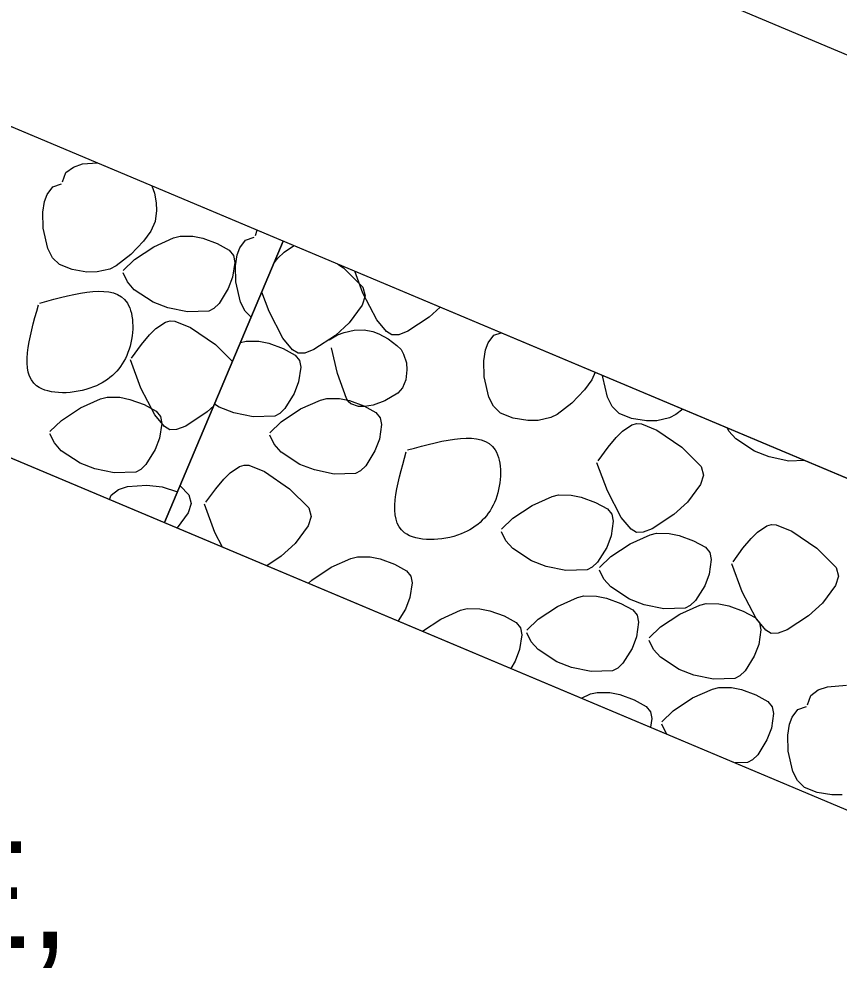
# Model space of a CAD drawing. Extents: x 3 to 3592, y -602 to 1171.
# Drawn here: x 2796.43 to 2823.27, y -281.48 to -250.42 of the extents above; entities that cross this region are included whole.
import ezdxf

# ---------------------------------------------------------------- set-up
doc = ezdxf.new("R2010")
doc.units = 0
doc.layers.add('2', color=7, linetype='Continuous')
doc.layers.add('3', color=7, linetype='Continuous')

msp = doc.modelspace()

# ---------------------------------------------------------------- linework, layer by layer
at = {"layer": '2'}
for p, q in [((2831.922, -255.129), (2816.821, -248.771)), ((2801.196, -266.901), (2805.077, -257.684))]:
    msp.add_line(p, q, dxfattribs=at)
for points in [[(2764.046, -240.408), (2826.966, -266.901), (2872.927, -266.901), (2935.846, -240.408)], [(2797.967, -255.444), (2798.209, -255.262)], [(2798.209, -255.262), (2798.503, -255.162)], [(2798.503, -255.162), (2798.994, -255.124)], [(2797.857, -255.749), (2797.967, -255.444)], [(2797.349, -256.156), (2797.54, -255.907)], [(2797.54, -255.907), (2797.816, -255.809)], [(2800.772, -255.872), (2800.866, -256.114)], [(2797.267, -256.386), (2797.349, -256.156)], [(2800.866, -256.114), (2800.923, -256.434)], [(2797.209, -256.744), (2797.267, -256.386)], [(2800.923, -256.434), (2800.932, -256.684)], [(2797.22, -257.267), (2797.209, -256.744)], [(2800.932, -256.684), (2800.882, -257.047)], [(2777.446, -256.901), (2824.946, -276.901), (2874.946, -276.901), (2922.446, -256.901)], [(2800.882, -257.047), (2800.745, -257.364)], [(2797.375, -257.93), (2797.22, -257.267)], [(2800.745, -257.364), (2800.508, -257.687)], [(2804.165, -257.5), (2804.227, -257.327)], [(2800.508, -257.687), (2800.089, -258.128)], [(2800.839, -257.87), (2801.49, -257.577)], [(2801.49, -257.577), (2801.703, -257.524)], [(2801.703, -257.524), (2802.119, -257.528)], [(2802.119, -257.528), (2802.444, -257.595)], [(2802.444, -257.595), (2802.914, -257.767)], [(2802.914, -257.767), (2803.308, -257.981)], [(2803.658, -257.908), (2803.848, -257.658)], [(2803.848, -257.658), (2804.125, -257.561)], [(2797.529, -258.231), (2797.375, -257.93)], [(2800.21, -258.287), (2800.839, -257.87)], [(2803.308, -257.981), (2803.448, -258.158)], [(2803.575, -258.137), (2803.658, -257.908)], [(2804.9, -258.248), (2805.105, -258.044)], [(2805.105, -258.044), (2805.416, -257.836)], [(2805.416, -257.836), (2805.429, -257.833)], [(2797.756, -258.455), (2797.529, -258.231)], [(2800.089, -258.128), (2799.614, -258.495)], [(2799.834, -258.647), (2800.21, -258.287)], [(2803.491, -258.382), (2803.422, -258.862)], [(2803.448, -258.158), (2803.491, -258.382)], [(2803.518, -258.495), (2803.575, -258.137)], [(2804.776, -258.398), (2804.9, -258.248)], [(2798.166, -258.621), (2797.756, -258.455)], [(2798.654, -258.701), (2798.166, -258.621)], [(2798.988, -258.696), (2798.654, -258.701)], [(2799.406, -258.6), (2798.988, -258.696)], [(2799.614, -258.495), (2799.406, -258.6)], [(2799.98, -259.022), (2799.834, -258.728)], [(2803.528, -259.019), (2803.518, -258.495)], [(2806.866, -258.438), (2807.051, -258.565)], [(2807.051, -258.565), (2807.683, -259.193)], [(2807.686, -259.395), (2807.416, -258.67)], [(2800.204, -259.28), (2799.98, -259.022)], [(2803.422, -258.862), (2803.278, -259.241)], [(2803.683, -259.681), (2803.528, -259.019)], [(2800.821, -259.683), (2800.204, -259.28)], [(2803.278, -259.241), (2802.976, -259.728)], [(2804.613, -259.995), (2804.374, -259.353)], [(2807.683, -259.193), (2807.757, -259.478)], [(2807.757, -259.478), (2807.661, -259.781)], [(2808.139, -260.264), (2807.686, -259.395)], [(2801.3, -259.867), (2800.821, -259.683)], [(2801.94, -260.002), (2801.3, -259.867)], [(2802.641, -259.98), (2801.94, -260.002)], [(2802.807, -259.893), (2802.641, -259.98)], [(2802.976, -259.728), (2802.807, -259.893)], [(2803.837, -259.982), (2803.683, -259.681)], [(2804.029, -260.172), (2803.837, -259.982)], [(2807.661, -259.781), (2807.233, -260.36)], [(2810.212, -259.847), (2809.857, -260.173)], [(2805.066, -260.864), (2804.613, -259.995)], [(2808.459, -260.649), (2808.139, -260.264)], [(2809.857, -260.173), (2809.153, -260.635)], [(2800.706, -260.753), (2800.911, -260.549)], [(2800.911, -260.549), (2801.222, -260.341)], [(2801.222, -260.341), (2801.377, -260.298)], [(2801.377, -260.298), (2801.53, -260.305)], [(2801.53, -260.305), (2802.041, -260.51)], [(2802.041, -260.51), (2802.858, -261.07)], [(2807.233, -260.36), (2806.783, -260.773)], [(2807.074, -260.675), (2807.404, -260.606)], [(2807.404, -260.606), (2807.729, -260.593)], [(2807.729, -260.593), (2808.006, -260.641)], [(2800.442, -261.073), (2800.706, -260.753)], [(2805.386, -261.249), (2805.066, -260.864)], [(2806.783, -260.773), (2806.08, -261.235)], [(2806.578, -260.917), (2806.857, -260.757)], [(2806.857, -260.757), (2807.074, -260.675)], [(2808.006, -260.641), (2808.21, -260.717)], [(2808.21, -260.717), (2808.508, -260.885)], [(2808.635, -260.755), (2808.459, -260.649)], [(2808.508, -260.885), (2808.799, -261.098)], [(2808.856, -260.749), (2808.635, -260.755)], [(2809.153, -260.635), (2808.856, -260.749)], [(2811.781, -261.018), (2811.972, -260.768)], [(2811.972, -260.768), (2812.205, -260.686)], [(2800.116, -261.517), (2800.442, -261.073)], [(2802.858, -261.07), (2803.417, -261.626)], [(2803.679, -261.005), (2803.863, -260.959)], [(2803.863, -260.959), (2804.278, -260.963)], [(2804.278, -260.963), (2804.604, -261.031)], [(2804.604, -261.031), (2805.073, -261.202)], [(2805.073, -261.202), (2805.467, -261.416)], [(2806.857, -262.023), (2806.659, -261.179)], [(2808.799, -261.098), (2808.932, -261.237)], [(2811.698, -261.247), (2811.781, -261.018)], [(2805.562, -261.354), (2805.386, -261.249)], [(2805.467, -261.416), (2805.607, -261.593)], [(2805.782, -261.349), (2805.562, -261.354)], [(2806.08, -261.235), (2805.782, -261.349)], [(2808.932, -261.237), (2809.019, -261.382)], [(2809.019, -261.382), (2809.108, -261.671)], [(2811.641, -261.606), (2811.698, -261.247)], [(2800.419, -262.5), (2800.076, -261.577)], [(2805.65, -261.817), (2805.581, -262.297)], [(2805.607, -261.593), (2805.65, -261.817)], [(2809.108, -261.671), (2809.127, -261.899)], [(2811.652, -262.129), (2811.641, -261.606)], [(2807.143, -262.835), (2806.857, -262.023)], [(2809.127, -261.899), (2809.089, -262.226)], [(2811.807, -262.791), (2811.652, -262.129)], [(2815.281, -261.981), (2815.176, -262.226)], [(2815.533, -262.136), (2815.531, -262.087)], [(2815.688, -262.799), (2815.533, -262.136)], [(2805.581, -262.297), (2805.438, -262.676)], [(2809.089, -262.226), (2808.981, -262.492)], [(2815.176, -262.226), (2814.939, -262.549)], [(2800.872, -263.369), (2800.419, -262.5)], [(2805.438, -262.676), (2805.135, -263.163)], [(2808.83, -262.66), (2808.405, -262.919)], [(2808.981, -262.492), (2808.83, -262.66)], [(2814.939, -262.549), (2814.521, -262.989)], [(2798.448, -263.141), (2799.099, -262.847)], [(2799.099, -262.847), (2799.312, -262.794)], [(2799.312, -262.794), (2799.727, -262.798)], [(2799.727, -262.798), (2800.053, -262.866)], [(2800.053, -262.866), (2800.522, -263.037)], [(2800.522, -263.037), (2800.916, -263.251)], [(2802.805, -263.08), (2802.59, -263.278)], [(2802.98, -263.119), (2802.83, -263.02)], [(2805.641, -263.181), (2806.292, -262.887)], [(2806.292, -262.887), (2806.505, -262.834)], [(2806.505, -262.834), (2806.921, -262.838)], [(2806.921, -262.838), (2807.246, -262.906)], [(2807.205, -262.94), (2807.143, -262.835)], [(2807.294, -263.016), (2807.205, -262.94)], [(2807.246, -262.906), (2807.715, -263.077)], [(2807.538, -263.095), (2807.294, -263.016)], [(2807.715, -263.077), (2808.109, -263.291)], [(2808.022, -263.052), (2807.736, -263.098)], [(2808.405, -262.919), (2808.022, -263.052)], [(2811.96, -263.092), (2811.807, -262.791)], [(2814.521, -262.989), (2814.045, -263.357)], [(2815.841, -263.1), (2815.688, -262.799)], [(2797.818, -263.558), (2798.448, -263.141)], [(2801.192, -263.754), (2800.872, -263.369)], [(2800.916, -263.251), (2801.057, -263.429)], [(2802.59, -263.278), (2801.886, -263.74)], [(2803.459, -263.302), (2802.98, -263.119)], [(2804.099, -263.437), (2803.459, -263.302)], [(2804.966, -263.329), (2804.8, -263.415)], [(2805.135, -263.163), (2804.966, -263.329)], [(2805.012, -263.598), (2805.641, -263.181)], [(2807.736, -263.098), (2807.538, -263.095)], [(2808.109, -263.291), (2808.25, -263.468)], [(2812.187, -263.316), (2811.96, -263.092)], [(2812.598, -263.483), (2812.187, -263.316)], [(2814.045, -263.357), (2813.838, -263.462)], [(2816.068, -263.324), (2815.841, -263.1)], [(2816.479, -263.49), (2816.068, -263.324)], [(2817.926, -263.364), (2817.719, -263.469)], [(2818.152, -263.19), (2817.926, -263.364)], [(2797.443, -263.918), (2797.818, -263.558)], [(2801.1, -263.652), (2801.03, -264.132)], [(2801.057, -263.429), (2801.1, -263.652)], [(2804.8, -263.415), (2804.099, -263.437)], [(2804.636, -263.957), (2805.012, -263.598)], [(2808.293, -263.692), (2808.224, -264.172)], [(2808.25, -263.468), (2808.293, -263.692)], [(2813.085, -263.563), (2812.598, -263.483)], [(2813.42, -263.557), (2813.085, -263.563)], [(2813.838, -263.462), (2813.42, -263.557)], [(2816.18, -263.91), (2816.491, -263.703)], [(2816.966, -263.57), (2816.479, -263.49)], [(2816.491, -263.703), (2816.646, -263.659)], [(2816.646, -263.659), (2816.798, -263.666)], [(2816.798, -263.666), (2817.309, -263.871)], [(2817.301, -263.565), (2816.966, -263.57)], [(2817.719, -263.469), (2817.301, -263.565)], [(2797.588, -264.293), (2797.443, -263.999)], [(2801.369, -263.86), (2801.192, -263.754)], [(2801.589, -263.854), (2801.369, -263.86)], [(2801.886, -263.74), (2801.589, -263.854)], [(2815.975, -264.114), (2816.18, -263.91)], [(2817.309, -263.871), (2818.126, -264.431)], [(2819.662, -263.904), (2819.613, -263.805)], [(2819.887, -264.162), (2819.662, -263.904)], [(2797.813, -264.55), (2797.588, -264.293)], [(2801.03, -264.132), (2800.887, -264.511)], [(2804.782, -264.332), (2804.636, -264.038)], [(2805.006, -264.59), (2804.782, -264.332)], [(2808.224, -264.172), (2808.08, -264.551)], [(2815.71, -264.434), (2815.975, -264.114)], [(2820.503, -264.565), (2819.887, -264.162)], [(2798.429, -264.954), (2797.813, -264.55)], [(2800.887, -264.511), (2800.584, -264.999)], [(2805.623, -264.994), (2805.006, -264.59)], [(2808.08, -264.551), (2807.777, -265.038)], [(2815.385, -264.878), (2815.71, -264.434)], [(2818.126, -264.431), (2818.757, -265.06)], [(2820.982, -264.749), (2820.503, -264.565)], [(2798.908, -265.137), (2798.429, -264.954)], [(2815.687, -265.861), (2815.344, -264.938)], [(2821.623, -264.884), (2820.982, -264.749)], [(2822.138, -264.868), (2821.623, -264.884)], [(2799.549, -265.272), (2798.908, -265.137)], [(2800.25, -265.251), (2799.549, -265.272)], [(2800.416, -265.164), (2800.25, -265.251)], [(2800.584, -264.999), (2800.416, -265.164)], [(2803.336, -265.268), (2803.647, -265.061)], [(2803.647, -265.061), (2803.802, -265.018)], [(2803.802, -265.018), (2803.955, -265.024)], [(2803.955, -265.024), (2804.466, -265.229)], [(2804.466, -265.229), (2805.283, -265.789)], [(2806.101, -265.177), (2805.623, -264.994)], [(2806.742, -265.312), (2806.101, -265.177)], [(2807.609, -265.204), (2807.443, -265.29)], [(2807.777, -265.038), (2807.609, -265.204)], [(2818.757, -265.06), (2818.831, -265.345)], [(2802.867, -265.792), (2803.131, -265.473)], [(2803.131, -265.473), (2803.336, -265.268)], [(2807.443, -265.29), (2806.742, -265.312)], [(2818.831, -265.345), (2818.735, -265.647)], [(2799.447, -266.004), (2799.689, -265.821)], [(2799.689, -265.821), (2799.984, -265.722)], [(2799.984, -265.722), (2800.612, -265.672)], [(2800.612, -265.672), (2801.114, -265.73)], [(2801.114, -265.73), (2801.619, -265.896)], [(2801.702, -265.7), (2801.993, -265.99)], [(2802.541, -266.236), (2802.867, -265.792)], [(2805.283, -265.789), (2805.914, -266.418)], [(2816.141, -266.73), (2815.687, -265.861)], [(2818.735, -265.647), (2818.307, -266.226)], [(2799.397, -266.143), (2799.447, -266.004)], [(2801.993, -265.99), (2802.067, -266.275)], [(2813.224, -266.34), (2813.875, -266.047)], [(2813.875, -266.047), (2814.088, -265.994)], [(2814.088, -265.994), (2814.504, -265.998)], [(2814.504, -265.998), (2814.829, -266.065)], [(2814.829, -266.065), (2815.298, -266.237)], [(2802.067, -266.275), (2801.971, -266.577)], [(2802.844, -267.22), (2802.501, -266.297)], [(2805.914, -266.418), (2805.988, -266.703)], [(2812.595, -266.757), (2813.224, -266.34)], [(2815.298, -266.237), (2815.693, -266.451)], [(2815.693, -266.451), (2815.833, -266.628)], [(2818.307, -266.226), (2817.858, -266.639)], [(2801.971, -266.577), (2801.605, -267.073)], [(2805.988, -266.703), (2805.892, -267.005)], [(2812.219, -267.117), (2812.595, -266.757)], [(2815.833, -266.628), (2815.876, -266.852)], [(2816.46, -267.115), (2816.141, -266.73)], [(2817.858, -266.639), (2817.155, -267.101)], [(2805.892, -267.005), (2805.464, -267.584)], [(2815.876, -266.852), (2815.807, -267.331)], [(2816.637, -267.221), (2816.46, -267.115)], [(2817.155, -267.101), (2816.857, -267.215)], [(2820.594, -267.217), (2820.905, -267.01)], [(2820.905, -267.01), (2821.06, -266.966)], [(2821.06, -266.966), (2821.212, -266.973)], [(2821.212, -266.973), (2821.723, -267.178)], [(2803.095, -267.7), (2802.844, -267.22)], [(2812.365, -267.492), (2812.219, -267.198)], [(2815.807, -267.331), (2815.663, -267.71)], [(2816.433, -267.594), (2817.083, -267.301)], [(2816.857, -267.215), (2816.637, -267.221)], [(2817.083, -267.301), (2817.297, -267.248)], [(2817.297, -267.248), (2817.712, -267.252)], [(2817.712, -267.252), (2818.038, -267.319)], [(2818.038, -267.319), (2818.507, -267.491)], [(2820.124, -267.741), (2820.389, -267.421)], [(2820.389, -267.421), (2820.594, -267.217)], [(2821.723, -267.178), (2822.54, -267.738)], [(2805.464, -267.584), (2805.015, -267.997)], [(2812.589, -267.75), (2812.365, -267.492)], [(2813.206, -268.153), (2812.589, -267.75)], [(2815.663, -267.71), (2815.36, -268.198)], [(2815.803, -268.011), (2816.433, -267.594)], [(2818.507, -267.491), (2818.901, -267.705)], [(2818.901, -267.705), (2819.041, -267.882)], [(2819.799, -268.185), (2820.124, -267.741)], [(2822.54, -267.738), (2823.171, -268.367)], [(2805.015, -267.997), (2804.541, -268.309)], [(2807.292, -268.069), (2807.506, -268.015)], [(2807.506, -268.015), (2807.921, -268.02)], [(2807.921, -268.02), (2808.247, -268.087)], [(2815.427, -268.371), (2815.803, -268.011)], [(2819.041, -267.882), (2819.084, -268.106)], [(2806.012, -268.779), (2806.642, -268.362)], [(2806.642, -268.362), (2807.292, -268.069)], [(2808.247, -268.087), (2808.716, -268.258)], [(2808.716, -268.258), (2809.11, -268.473)], [(2813.685, -268.336), (2813.206, -268.153)], [(2814.325, -268.471), (2813.685, -268.336)], [(2815.192, -268.363), (2815.026, -268.45)], [(2815.36, -268.198), (2815.192, -268.363)], [(2819.084, -268.106), (2819.015, -268.586)], [(2820.101, -269.168), (2819.758, -268.245)], [(2823.171, -268.367), (2823.245, -268.651)], [(2809.11, -268.473), (2809.251, -268.65)], [(2809.251, -268.65), (2809.294, -268.873)], [(2815.026, -268.45), (2814.325, -268.471)], [(2815.573, -268.746), (2815.427, -268.452)], [(2819.015, -268.586), (2818.872, -268.965)], [(2823.245, -268.651), (2823.149, -268.954)], [(2805.904, -268.883), (2806.012, -268.779)], [(2809.294, -268.873), (2809.224, -269.353)], [(2815.798, -269.004), (2815.573, -268.746)], [(2818.872, -268.965), (2818.569, -269.452)], [(2823.149, -268.954), (2822.721, -269.533)], [(2814.706, -269.353), (2814.92, -269.3)], [(2814.92, -269.3), (2815.335, -269.304)], [(2816.414, -269.407), (2815.798, -269.004)], [(2820.555, -270.037), (2820.101, -269.168)], [(2809.224, -269.353), (2809.081, -269.732)], [(2814.056, -269.646), (2814.706, -269.353)], [(2815.335, -269.304), (2815.661, -269.371)], [(2815.661, -269.371), (2816.13, -269.543)], [(2816.13, -269.543), (2816.524, -269.757)], [(2816.893, -269.591), (2816.414, -269.407)], [(2817.533, -269.726), (2816.893, -269.591)], [(2818.056, -269.897), (2818.707, -269.604)], [(2818.569, -269.452), (2818.4, -269.617)], [(2818.707, -269.604), (2818.92, -269.551)], [(2818.92, -269.551), (2819.336, -269.555)], [(2819.336, -269.555), (2819.661, -269.622)], [(2822.721, -269.533), (2822.272, -269.946)], [(2809.081, -269.732), (2808.841, -270.119)], [(2810.232, -270.06), (2810.883, -269.766)], [(2810.883, -269.766), (2811.096, -269.713)], [(2811.096, -269.713), (2811.512, -269.717)], [(2811.512, -269.717), (2811.837, -269.785)], [(2811.837, -269.785), (2812.307, -269.956)], [(2813.426, -270.063), (2814.056, -269.646)], [(2816.524, -269.757), (2816.664, -269.934)], [(2817.427, -270.314), (2818.056, -269.897)], [(2818.235, -269.704), (2817.533, -269.726)], [(2818.4, -269.617), (2818.235, -269.704)], [(2819.661, -269.622), (2820.131, -269.794)], [(2820.131, -269.794), (2820.525, -270.008)], [(2809.637, -270.454), (2810.232, -270.06)], [(2812.307, -269.956), (2812.701, -270.17)], [(2812.701, -270.17), (2812.841, -270.348)], [(2813.05, -270.423), (2813.426, -270.063)], [(2816.707, -270.158), (2816.638, -270.638)], [(2816.664, -269.934), (2816.707, -270.158)], [(2820.525, -270.008), (2820.665, -270.185)], [(2820.874, -270.422), (2820.555, -270.037)], [(2820.665, -270.185), (2820.708, -270.409)], [(2822.272, -269.946), (2821.569, -270.408)], [(2812.841, -270.348), (2812.884, -270.571)], [(2813.196, -270.798), (2813.05, -270.504)], [(2817.051, -270.674), (2817.427, -270.314)], [(2820.708, -270.409), (2820.639, -270.889)], [(2821.051, -270.528), (2820.874, -270.422)], [(2821.271, -270.522), (2821.051, -270.528)], [(2821.569, -270.408), (2821.271, -270.522)], [(2812.884, -270.571), (2812.815, -271.051)], [(2813.421, -271.056), (2813.196, -270.798)], [(2816.638, -270.638), (2816.495, -271.017)], [(2817.197, -271.049), (2817.051, -270.755)], [(2812.815, -271.051), (2812.671, -271.43)], [(2814.037, -271.459), (2813.421, -271.056)], [(2816.495, -271.017), (2816.192, -271.504)], [(2817.421, -271.307), (2817.197, -271.049)], [(2820.639, -270.889), (2820.495, -271.268)], [(2812.671, -271.43), (2812.523, -271.67)], [(2814.516, -271.643), (2814.037, -271.459)], [(2818.038, -271.71), (2817.421, -271.307)], [(2820.495, -271.268), (2820.193, -271.755)], [(2815.156, -271.778), (2814.516, -271.643)], [(2815.858, -271.756), (2815.156, -271.778)], [(2816.023, -271.669), (2815.858, -271.756)], [(2816.192, -271.504), (2816.023, -271.669)], [(2818.517, -271.894), (2818.038, -271.71)], [(2820.193, -271.755), (2820.024, -271.92)], [(2819.157, -272.029), (2818.517, -271.894)], [(2819.858, -272.007), (2819.157, -272.029)], [(2820.024, -271.92), (2819.858, -272.007)], [(2818.47, -272.64), (2819.121, -272.347)], [(2819.121, -272.347), (2819.334, -272.294)], [(2819.334, -272.294), (2819.749, -272.298)], [(2819.749, -272.298), (2820.075, -272.365)], [(2820.075, -272.365), (2820.544, -272.537)], [(2822.348, -272.555), (2822.59, -272.373)], [(2822.59, -272.373), (2822.885, -272.274)], [(2822.885, -272.274), (2823.513, -272.224)], [(2814.836, -272.644), (2815.135, -272.509)], [(2815.135, -272.509), (2815.348, -272.456)], [(2815.348, -272.456), (2815.763, -272.46)], [(2815.763, -272.46), (2816.089, -272.528)], [(2816.089, -272.528), (2816.558, -272.699)], [(2816.558, -272.699), (2816.952, -272.913)], [(2817.84, -273.057), (2818.47, -272.64)], [(2820.544, -272.537), (2820.938, -272.751)], [(2822.238, -272.86), (2822.348, -272.555)], [(2816.952, -272.913), (2817.093, -273.091)], [(2820.938, -272.751), (2821.079, -272.928)], [(2821.079, -272.928), (2821.122, -273.152)], [(2821.731, -273.268), (2821.922, -273.018)], [(2821.922, -273.018), (2822.198, -272.921)], [(2817.093, -273.091), (2817.136, -273.314)], [(2817.136, -273.314), (2817.095, -273.595)], [(2817.465, -273.417), (2817.84, -273.057)], [(2821.122, -273.152), (2821.052, -273.632)], [(2821.648, -273.497), (2821.731, -273.268)], [(2817.61, -273.792), (2817.465, -273.498)], [(2821.052, -273.632), (2820.909, -274.011)], [(2821.591, -273.856), (2821.648, -273.497)], [(2817.637, -273.823), (2817.61, -273.792)], [(2821.602, -274.379), (2821.591, -273.856)], [(2820.909, -274.011), (2820.606, -274.498)], [(2820.606, -274.498), (2820.438, -274.663)], [(2821.757, -275.041), (2821.602, -274.379)], [(2820.272, -274.75), (2819.868, -274.762)], [(2820.438, -274.663), (2820.272, -274.75)], [(2821.91, -275.342), (2821.757, -275.041)], [(2822.137, -275.567), (2821.91, -275.342)], [(2822.548, -275.733), (2822.137, -275.567)], [(2823.035, -275.813), (2822.548, -275.733)], [(2823.37, -275.807), (2823.035, -275.813)]]:
    msp.add_lwpolyline(points, dxfattribs=at)
for points in [[(2805.077, -257.684), (2781.327, -247.684), (2777.446, -256.901), (2801.196, -266.901)], [(2826.966, -266.901), (2805.077, -257.684), (2801.196, -266.901), (2824.946, -276.901)]]:
    msp.add_lwpolyline(points, close=True, dxfattribs=at)
for points in [[(2797.109, -259.714), (2799.976, -259.714), (2799.997, -261.33), (2798.866, -262.461), (2797.008, -262.421), (2797.068, -259.775)], [(2809.144, -264.522), (2812.011, -264.522), (2812.032, -266.138), (2810.901, -267.269), (2809.043, -267.229), (2809.103, -264.583)]]:
    msp.add_spline(points, degree=3, dxfattribs=at)

# ---------------------------------------------------------------- texts
at = {"layer": '3'}
msp.add_text('FINISHED SLOPE,', height=3.5, dxfattribs=at).set_placement((2758.04, -280.827))

doc.saveas('drawing.dxf')
